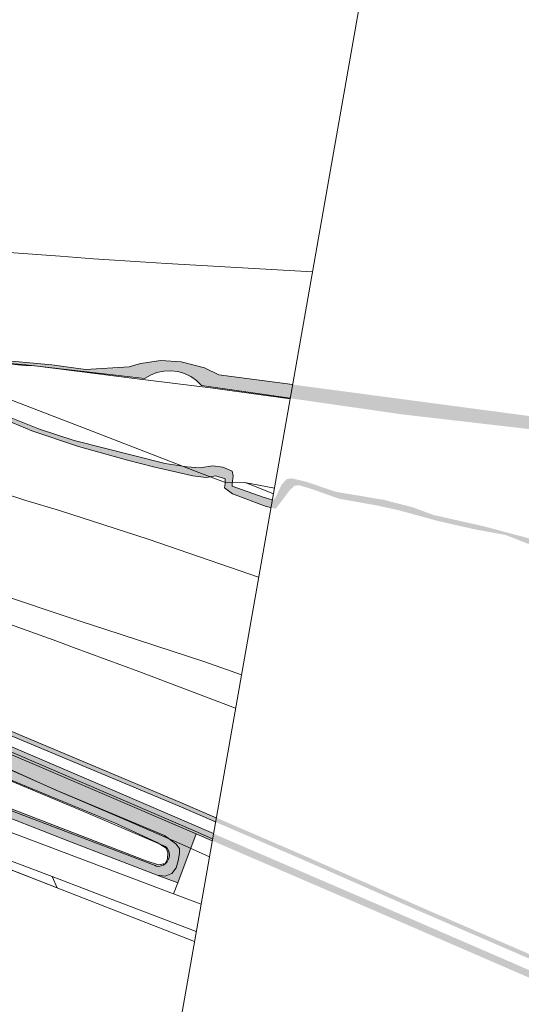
# Model space of a CAD drawing. Header units: metres. Extents: x 2514 to 227642, y 1683 to 852646.
# Tile 460 of 462: x 114198 to 114263, y 426415 to 426542. Entities that reach past the tile are written whole.
import ezdxf
from ezdxf.lldxf.tags import DXFTag

# ---------------------------------------------------------------- set-up
doc = ezdxf.new("R2010")
doc.units = ezdxf.units.M
for name, color, linetype, lineweight in [('B-WE-GR-GRAS-GV', 252, 'Continuous', 13), ('B-WE-GR-GRAS-V', 252, 'Continuous', 18), ('B-WE-GR-GROENVOORZIENING-GV', 252, 'Continuous', 18), ('B-WE-IE-TERREINAFSCHEIDING_KUNSTMATIG_MUUR-GV', 252, 'Continuous', 18), ('B-WE-IE-TERREINAFSCHEIDING_KUNSTMATIG_MUUR-V', 252, 'Continuous', 18), ('B-WE-KG-GRENS_PERCEEL-GV', 252, 'KG-PERCEEL', 18), ('B-WE-KW-KUNSTWERK_GELUIDSWERING_SCHERM-G', 252, 'Continuous', 18), ('B-WE-OG-TERREIN_CULTUURSCHEIDING-GV', 252, 'Continuous', 18), ('B-WE-OG-WATER-GV', 252, 'Continuous', 18), ('B-WE-OG-WATER_SLOOT-GV', 252, 'Continuous', 18), ('B-WE-OG-WATER_SLOOT-V', 252, 'Continuous', 18), ('B-WE-OG-WEG-GV', 252, 'Continuous', 18), ('B-WE-OG-WEG-V', 252, 'Continuous', 18), ('B-WE-VH-VERHARDING_ASFALT-GV', 252, 'Continuous', 18), ('B-WE-VH-VERHARDING_GESLOTEN-GV', 252, 'Continuous', 18)]:
    doc.layers.add(name, color=color, linetype=linetype, lineweight=lineweight)
doc.layers.add('X-XX-AL-HULPLIJN-G', color=6, linetype='Continuous', lineweight=18, plot=False)
doc.styles.get("Standard").update_dxf_attribs({"font": 'romans'})
tags = doc.linetypes.add('KG-PERCEEL', pattern='A,5.5,-2,["P",Standard,S=1.8,R=0,X=-0.5,Y=-0.9],-2,5.5,-2,[5,NLCS.SHX,S=0.75,R=0,X=0,Y=0],-2', length=19).pattern_tags.tags
tags[6] = DXFTag(74, 10)

msp = doc.modelspace()

# ---------------------------------------------------------------- hatches: boundary and pattern name
at = {"layer": 'B-WE-GR-GRAS-V'}
msp.add_hatch(color=256, dxfattribs=at).paths.add_polyline_path([(114074.431, 426482.346), (114072.202, 426484.255), (114071.718, 426485.444), (114071.696, 426486.419), (114071.848, 426487.486), (114072.498, 426488.571), (114073.525, 426489.041), (114075.026, 426489.494), (114076.224, 426489.421), (114079.865, 426488.5), (114093.505, 426483.892), (114109.891, 426478.228), (114125.652, 426472.625), (114136.951, 426468.364), (114155.762, 426461.269), (114164.263, 426457.882), (114170.396, 426455.688), (114183.263, 426450.589), (114193.211, 426446.336), (114202.809, 426442.118), (114216.52, 426436.348), (114217.959, 426435.304), (114218.436, 426434.692), (114218.459, 426434.093), (114218.298, 426433.088), (114218.01, 426432.162), (114217.441, 426431.46), (114216.587, 426431.082), (114215.543, 426431.249), (114218.223, 426430.237), (114220.619, 426436.58), (114220.618, 426436.58), (114207.261, 426442.334), (114190.402, 426449.53), (114186.92, 426450.968), (114173.789, 426456.075), (114157.148, 426462.368), (114137.947, 426469.603), (114116.19, 426477.721), (114099.768, 426483.683), (114080.352, 426490.525), (114071.655, 426493.49), (114068.746, 426484.103), (114074.437, 426482.339)])
at = {"layer": 'B-WE-IE-TERREINAFSCHEIDING_KUNSTMATIG_MUUR-V'}
msp.add_hatch(color=256, dxfattribs=at).paths.add_polyline_path([(114022.033, 426509.444), (114021.992, 426509.185), (114030.539, 426506.682), (114047.969, 426501.294), (114064.733, 426495.85), (114066.984, 426495.083), (114070.583, 426493.855), (114071.648, 426493.492), (114071.655, 426493.492), (114071.655, 426493.49), (114080.352, 426490.525), (114099.768, 426483.683), (114116.19, 426477.721), (114137.947, 426469.603), (114157.148, 426462.368), (114173.789, 426456.075), (114186.92, 426450.968), (114190.402, 426449.53), (114207.261, 426442.334), (114220.618, 426436.58), (114220.619, 426436.58), (114225.755, 426434.367), (114244.195, 426426.418), (114263.756, 426417.931), (114283.773, 426409.406), (114305.2, 426400.604), (114324.495, 426392.742), (114339.548, 426386.571), (114352.298, 426381.34), (114366.056, 426375.709), (114373.538, 426372.619), (114373.585, 426372.906), (114373.684, 426373.512), (114366.399, 426376.542), (114352.64, 426382.174), (114339.89, 426387.405), (114324.836, 426393.576), (114305.541, 426401.438), (114284.121, 426410.237), (114264.112, 426418.759), (114244.553, 426427.245), (114226.112, 426435.195), (114207.617, 426443.162), (114190.751, 426450.361), (114187.256, 426451.805), (114174.112, 426456.917), (114157.466, 426463.212), (114138.264, 426470.447), (114116.501, 426478.567), (114100.071, 426484.532), (114080.647, 426491.377), (114065.018, 426496.705), (114048.241, 426502.153), (114030.799, 426507.545), (114022.134, 426510.082)])
at = {"layer": 'B-WE-OG-WATER_SLOOT-V'}
for points in [[(114093.68, 426537.293), (114092.427, 426537.395), (114091.368, 426535.244), (114091.005, 426534.222), (114090.159, 426531.837), (114089.711, 426530.391), (114089.504, 426529.316), (114089.56, 426529.168), (114091.485, 426528.185), (114094.656, 426527.061), (114098.814, 426525.779), (114105.393, 426523.395), (114111.161, 426520.902), (114116.824, 426518.863), (114123.546, 426516.258), (114130.149, 426513.651), (114136.338, 426511.31), (114141.93, 426509.202), (114147.782, 426507.232), (114151.772, 426505.521), (114156.214, 426503.539), (114158.668, 426502.273), (114161.395, 426501.339), (114164.063, 426500.415), (114167.342, 426499.592), (114173.919, 426497.446), (114179.759, 426495.398), (114184.723, 426493.828), (114188.243, 426492.648), (114189.446, 426492.356), (114190.149, 426491.668), (114191.387, 426490.736), (114192.705, 426490.544), (114193.531, 426490.868), (114194.349, 426490.776), (114195.207, 426490.44), (114199.336, 426488.727), (114205.394, 426486.684), (114211.741, 426484.951), (114215.11, 426484.074), (114220.182, 426482.923), (114221.886, 426482.669), (114223.153, 426482.902), (114224.36, 426482.51), (114224.357, 426481.876), (114224.27, 426481.335), (114225.302, 426480.594), (114229.658, 426478.943), (114230.899, 426478.645), (114231.452, 426479.369), (114232.761, 426481.103), (114233.341, 426481.625), (114233.946, 426481.686), (114235.478, 426481.222), (114239.063, 426479.953), (114244.132, 426479.04), (114246.776, 426478.458), (114251.907, 426477.059), (114256.614, 426475.987), (114260.629, 426475.254), (114263.464, 426474.138), (114290.837, 426469.574), (114334.103, 426454.598), (114376.544, 426439.698), (114399.211, 426433.604), (114400.188, 426433.341), (114400.23, 426434.277), (114376.737, 426440.888), (114334.231, 426455.113), (114291.187, 426470.024), (114289.978, 426470.229), (114264.351, 426474.629), (114257.716, 426476.401), (114251.314, 426477.836), (114248.601, 426478.846), (114244.809, 426479.812), (114238.724, 426480.828), (114234.772, 426482.156), (114232.976, 426482.583), (114232.326, 426482.489), (114231.655, 426481.764), (114230.844, 426480.049), (114230.582, 426479.774), (114229.272, 426480.143), (114225.278, 426481.577), (114225.247, 426481.879), (114225.415, 426482.923), (114225.25, 426483.505), (114224.062, 426484.013), (114222.741, 426484.185), (114221.114, 426483.931), (114219.391, 426484.069), (114216.584, 426484.499), (114204.808, 426487.499), (114200.36, 426488.947), (114194.26, 426491.353), (114193.586, 426491.481), (114193.034, 426491.252), (114191.736, 426491.322), (114190.836, 426491.645), (114190.061, 426492.503), (114188.48, 426493.153), (114183.703, 426494.534), (114178.752, 426496.182), (114168.524, 426499.806), (114163.638, 426501.126), (114159.607, 426502.704), (114156.429, 426504.404), (114153.368, 426505.847), (114148.172, 426507.95), (114144.245, 426509.433), (114133.823, 426513.208), (114127.998, 426515.471), (114120.635, 426518.16), (114114.442, 426520.601), (114108.07, 426522.913), (114103.215, 426524.922), (114097.394, 426527.204), (114093.313, 426528.474), (114090.635, 426529.459), (114090.127, 426529.878), (114089.864, 426530.329), (114090.352, 426531.737), (114091.2, 426534.184), (114092.395, 426536.594), (114092.869, 426536.955), (114093.665, 426536.847), (114094.539, 426536.607), (114116.003, 426528.106), (114126.907, 426523.877), (114137.642, 426519.577), (114177.309, 426504.248), (114187.549, 426500.086), (114191.739, 426498.263), (114193.175, 426497.815), (114194.66, 426497.556), (114198.171, 426497.31), (114207.205, 426496.29), (114213.91, 426495.493), (114214.689, 426495.953), (114215.532, 426496.281), (114216.418, 426496.466), (114217.322, 426496.505), (114218.22, 426496.395), (114219.088, 426496.141), (114219.903, 426495.748), (114220.644, 426495.228), (114221.289, 426494.594), (114247.331, 426490.848), (114276.109, 426487.519), (114293.096, 426484.686), (114310.58, 426482.552), (114324.832, 426480.558), (114355.312, 426476.5), (114376.795, 426473.733), (114395.351, 426471.09), (114395.493, 426472.795), (114304.782, 426485.185), (114223.54, 426495.982), (114221.689, 426496.863), (114218.67, 426497.666), (114216.019, 426497.81), (114213.388, 426497.454), (114211.939, 426497.009), (114206.288, 426496.651), (114201.956, 426497.271), (114194.334, 426497.978), (114192.948, 426498.24), (114182.582, 426502.482), (114173.423, 426506.093), (114163.739, 426509.769), (114137.448, 426519.957), (114128.673, 426523.488), (114099.664, 426534.786), (114095.271, 426536.701)], [(114155.762, 426461.269), (114136.951, 426468.364), (114136.451, 426467), (114150.722, 426461.81), (114179.437, 426450.658), (114210.332, 426437.886), (114215.572, 426435.439), (114216.725, 426434.719), (114216.954, 426434.166), (114216.921, 426433.339), (114216.609, 426432.754), (114215.724, 426432.559), (114214.14, 426433.071), (114171.053, 426449.702), (114149.539, 426457.398), (114134.906, 426462.774), (114134.619, 426461.99), (114152.907, 426455.341), (114165.647, 426450.441), (114180.581, 426444.871), (114204.371, 426435.541), (114215.543, 426431.249), (114216.587, 426431.082), (114217.441, 426431.46), (114218.01, 426432.162), (114218.298, 426433.088), (114218.459, 426434.093), (114218.436, 426434.692), (114217.959, 426435.304), (114216.52, 426436.348), (114202.809, 426442.118), (114193.211, 426446.336), (114183.263, 426450.589), (114170.396, 426455.688), (114164.263, 426457.882)]]:
    msp.add_hatch(color=256, dxfattribs=at).paths.add_polyline_path(points)
at = {"layer": 'B-WE-OG-WEG-V'}
msp.add_hatch(color=256, dxfattribs=at).paths.add_polyline_path([(114374.184, 426376.563), (114356.166, 426383.679), (114337.02, 426391.173), (114320.4, 426397.608), (114293.385, 426408.23), (114279.086, 426414.292), (114264.334, 426420.745), (114249.999, 426426.952), (114234.365, 426433.844), (114218.506, 426440.692), (114195.07, 426450.501), (114174.57, 426458.59), (114147.041, 426469.096), (114123.42, 426478.122), (114087.892, 426491.557), (114064.91, 426499.628), (114041.015, 426507.686), (114022.665, 426513.456), (114022.578, 426512.903), (114040.924, 426507.134), (114064.82, 426499.076), (114087.801, 426491.005), (114123.329, 426477.57), (114146.951, 426468.544), (114174.48, 426458.038), (114194.979, 426449.95), (114218.416, 426440.14), (114234.274, 426433.292), (114249.908, 426426.4), (114264.244, 426420.193), (114278.996, 426413.74), (114293.295, 426407.678), (114320.31, 426397.056), (114336.929, 426390.621), (114356.076, 426383.127), (114374.093, 426376.011)])

# ---------------------------------------------------------------- linework, layer by layer
at = {"layer": 'B-WE-GR-GRAS-GV'}
msp.add_lwpolyline([(114193.211, 426446.336), (114202.809, 426442.118), (114216.52, 426436.348), (114217.959, 426435.304), (114218.436, 426434.692), (114218.459, 426434.093), (114218.298, 426433.088), (114218.01, 426432.162), (114217.441, 426431.46), (114216.587, 426431.082), (114215.543, 426431.249), (114218.223, 426430.237), (114220.619, 426436.58), (114220.618, 426436.58), (114207.261, 426442.334), (114190.402, 426449.53)], dxfattribs=at)
at = {"layer": 'B-WE-GR-GROENVOORZIENING-GV'}
for points in [[(114067.125, 426524.837), (114079.333, 426520.578), (114097.663, 426514.047), (114116.372, 426507.535), (114133.439, 426501.663), (114153.367, 426494.836), (114168.879, 426489.531), (114184.712, 426484.253), (114198.558, 426479.692), (114202.937, 426478.433), (114214.399, 426474.71), (114227.533, 426470.164), (114228.694, 426469.783)], [(114054.663, 426515.13), (114077.611, 426507.224), (114102.421, 426498.067), (114122.141, 426490.559), (114154.359, 426478.746), (114166.742, 426474.334), (114175.935, 426471.06), (114191.483, 426465.491), (114202.583, 426461.489), (114204.752, 426460.694), (114213.185, 426457.606), (114225.712, 426452.85)], [(114226.473, 426457.168), (114221.729, 426458.857), (114208.796, 426463.054), (114205.728, 426464.073), (114194.241, 426467.888), (114178.501, 426473.131), (114167.611, 426476.737), (114161.725, 426478.686), (114158.168, 426479.829), (114151.845, 426481.954), (114136.425, 426487.582), (114124.698, 426492.03), (114124.666, 426492.042), (114124.492, 426491.595), (114116.773, 426494.523), (114097.115, 426501.922), (114079.871, 426508.298), (114066.001, 426513.201)], [(114223.117, 426438.11), (114218.416, 426440.14), (114194.979, 426449.95), (114174.48, 426458.038), (114146.951, 426468.544), (114123.329, 426477.57), (114087.801, 426491.005), (114064.82, 426499.076)], [(114065.018, 426496.705), (114080.647, 426491.377), (114100.071, 426484.532), (114116.501, 426478.567), (114138.264, 426470.447), (114157.466, 426463.212), (114174.112, 426456.917), (114187.256, 426451.805), (114190.751, 426450.361), (114207.617, 426443.162), (114222.851, 426436.6)], [(114230.281, 426478.794), (114229.658, 426478.943), (114225.302, 426480.594), (114224.27, 426481.335), (114224.357, 426481.876), (114224.36, 426482.51), (114223.153, 426482.902), (114221.886, 426482.669), (114220.182, 426482.923), (114215.11, 426484.074), (114211.741, 426484.951), (114205.394, 426486.684), (114199.336, 426488.727), (114195.207, 426490.44)]]:
    msp.add_lwpolyline(points, dxfattribs=at)
at = {"layer": 'B-WE-IE-TERREINAFSCHEIDING_KUNSTMATIG_MUUR-GV'}
for points in [[(114222.851, 426436.6), (114207.617, 426443.162), (114190.751, 426450.361), (114187.256, 426451.805), (114174.112, 426456.917), (114157.466, 426463.212), (114138.264, 426470.447), (114116.501, 426478.567), (114100.071, 426484.532), (114080.647, 426491.377), (114065.018, 426496.705)], [(114066.984, 426495.083), (114070.583, 426493.855), (114071.648, 426493.492), (114071.655, 426493.492), (114071.655, 426493.49), (114080.352, 426490.525), (114099.768, 426483.683), (114116.19, 426477.721), (114137.947, 426469.603), (114157.148, 426462.368), (114173.789, 426456.075), (114186.92, 426450.968), (114190.402, 426449.53), (114207.261, 426442.334), (114220.618, 426436.58), (114220.619, 426436.58), (114222.69, 426435.688)]]:
    msp.add_lwpolyline(points, dxfattribs=at)
at = {"layer": 'B-WE-KG-GRENS_PERCEEL-GV', "ltscale": 0.2}
for points in [[(114093.138, 426537.026), (114092.872, 426537.038), (114092.612, 426536.986), (114092.372, 426536.873), (114092.166, 426536.705), (114092.007, 426536.493), (114090.385, 426532.097), (114098.148, 426529.584), (114107.621, 426526.921), (114117.179, 426523.43), (114137.167, 426515.666), (114160.487, 426506.656), (114183.817, 426497.671), (114184.063, 426497.576), (114184.84, 426497.276), (114207.145, 426488.681), (114220.956, 426483.352), (114224.278, 426482.07), (114226.909, 426482.045)], [(114093.138, 426537.026), (114093.392, 426536.95), (114140.993, 426518.484), (114188.594, 426499.971), (114189.745, 426499.388), (114190.927, 426498.87), (114192.136, 426498.417), (114193.368, 426498.032), (114194.619, 426497.716), (114195.885, 426497.469), (114197.164, 426497.292), (114198.45, 426497.187), (114199.74, 426497.152), (114212.626, 426495.511), (114222.479, 426494.291), (114232.76, 426492.877)], [(114222.326, 426433.617), (114218.802, 426435.186), (114210.565, 426438.786), (114202.29, 426442.326), (114194.056, 426446.007), (114185.829, 426449.629), (114177.576, 426453.18), (114169.105, 426456.676), (114160.774, 426460.057), (114152.423, 426463.381), (114144.051, 426466.636), (114135.63, 426469.715), (114127.143, 426472.688), (114118.601, 426475.71), (114110.133, 426478.747), (114101.652, 426481.724), (114093.146, 426484.634), (114085.57, 426487.178), (114078.86, 426489.392), (114076.024, 426490.366), (114073.19, 426491.335), (114067.511, 426493.251), (114062.773, 426494.828)], [(114152.742, 426461.076), (114163.461, 426456.893), (114174.153, 426452.641), (114184.817, 426448.321), (114195.453, 426443.931), (114206.061, 426439.472), (114216.639, 426434.945), (114216.852, 426434.713), (114217.011, 426434.441), (114217.109, 426434.142), (114217.141, 426433.829), (114217.106, 426433.516), (114217.005, 426433.218), (114216.843, 426432.948), (114216.628, 426432.718), (114216.369, 426432.539), (114216.078, 426432.419), (114215.768, 426432.364), (114215.453, 426432.376), (114215.293, 426432.476), (114161.213, 426453.035), (114074.849, 426483.099), (114074.496, 426483.395), (114074.193, 426483.742)], [(114230.726, 426481.321), (114226.909, 426482.045), (114227.291, 426481.892), (114230.592, 426480.565)], [(114153.802, 426446.784), (114157.392, 426447.221), (114220.395, 426422.653)]]:
    msp.add_lwpolyline(points, dxfattribs=at)
at = {"layer": 'B-WE-KW-KUNSTWERK_GELUIDSWERING_SCHERM-G'}
msp.add_lwpolyline([(114022.033, 426509.444), (114029.208, 426507.354), (114040.651, 426503.892), (114057.767, 426498.448), (114073.881, 426493.066), (114095.268, 426485.569), (114110.404, 426480.146), (114130.6, 426472.641), (114151.568, 426464.755), (114169.22, 426458.075), (114178.084, 426454.729), (114188.007, 426450.816), (114197.148, 426446.97), (114220.486, 426436.918), (114222.736, 426435.948)], dxfattribs=at)
at = {"layer": 'B-WE-OG-TERREIN_CULTUURSCHEIDING-GV'}
for points in [[(114235.652, 426509.301), (114216.793, 426510.364), (114214.082, 426510.543), (114207.325, 426510.988), (114203.033, 426511.338), (114196.4, 426511.804)], [(114194.334, 426497.978), (114201.956, 426497.271), (114206.288, 426496.651), (114211.939, 426497.009), (114213.388, 426497.454), (114216.019, 426497.81), (114218.67, 426497.666), (114221.689, 426496.863), (114223.54, 426495.982), (114233.084, 426494.714)]]:
    msp.add_lwpolyline(points, dxfattribs=at)
for points in [[(114152.907, 426455.341), (114134.619, 426461.99), (114133.934, 426460.119), (114143.777, 426456.574), (114152.563, 426453.24), (114177.706, 426443.931), (114217.691, 426428.829), (114218.223, 426430.237), (114215.543, 426431.249), (114204.371, 426435.541), (114180.581, 426444.871), (114165.647, 426450.441)], [(114162.327, 426445.814), (114132.689, 426456.716), (114131.886, 426456.289), (114131.143, 426455.615), (114130.556, 426454.797), (114126.443, 426443.993), (114125.385, 426441.056), (114125.882, 426440.829), (114127.545, 426443.914), (114131.797, 426454.66), (114132.838, 426454.947), (114141.587, 426451.498), (114172.68, 426440.299), (114181.064, 426437.267), (114188.39, 426434.505), (114190.084, 426433.858), (114195.45, 426432.375), (114202.611, 426429.586), (114202, 426431.043), (114187.173, 426436.631), (114172.744, 426441.882)]]:
    msp.add_lwpolyline(points, close=True, dxfattribs=at)
at = {"layer": 'B-WE-OG-WATER-GV'}
for points in [[(114232.772, 426492.942), (114221.289, 426494.594), (114220.644, 426495.228), (114219.903, 426495.748), (114219.088, 426496.141), (114218.22, 426496.395), (114217.322, 426496.505), (114216.418, 426496.466), (114215.532, 426496.281), (114214.689, 426495.953), (114213.91, 426495.493), (114207.205, 426496.29), (114198.171, 426497.31), (114194.66, 426497.556)], [(114194.26, 426491.353), (114200.36, 426488.947), (114204.808, 426487.499), (114216.584, 426484.499), (114219.391, 426484.069), (114221.114, 426483.931), (114222.741, 426484.185), (114224.062, 426484.013), (114225.25, 426483.505), (114225.415, 426482.923), (114225.247, 426481.879), (114225.278, 426481.577), (114229.272, 426480.143), (114230.459, 426479.809)]]:
    msp.add_lwpolyline(points, dxfattribs=at)
msp.add_lwpolyline([(114150.722, 426461.81), (114136.451, 426467), (114134.906, 426462.774), (114149.539, 426457.398), (114171.053, 426449.702), (114214.14, 426433.071), (114215.724, 426432.559), (114216.609, 426432.754), (114216.921, 426433.339), (114216.954, 426434.166), (114216.725, 426434.719), (114215.572, 426435.439), (114210.332, 426437.886), (114179.437, 426450.658)], close=True, dxfattribs=at)
at = {"layer": 'B-WE-OG-WATER_SLOOT-GV'}
for points in [[(114233.084, 426494.714), (114223.54, 426495.982), (114221.689, 426496.863), (114218.67, 426497.666), (114216.019, 426497.81), (114213.388, 426497.454), (114211.939, 426497.009), (114206.288, 426496.651), (114201.956, 426497.271), (114194.334, 426497.978)], [(114194.66, 426497.556), (114198.171, 426497.31), (114207.205, 426496.29), (114213.91, 426495.493), (114214.689, 426495.953), (114215.532, 426496.281), (114216.418, 426496.466), (114217.322, 426496.505), (114218.22, 426496.395), (114219.088, 426496.141), (114219.903, 426495.748), (114220.644, 426495.228), (114221.289, 426494.594), (114232.772, 426492.942)], [(114230.459, 426479.809), (114229.272, 426480.143), (114225.278, 426481.577), (114225.247, 426481.879), (114225.415, 426482.923), (114225.25, 426483.505), (114224.062, 426484.013), (114222.741, 426484.185), (114221.114, 426483.931), (114219.391, 426484.069), (114216.584, 426484.499), (114204.808, 426487.499), (114200.36, 426488.947), (114194.26, 426491.353)], [(114195.207, 426490.44), (114199.336, 426488.727), (114205.394, 426486.684), (114211.741, 426484.951), (114215.11, 426484.074), (114220.182, 426482.923), (114221.886, 426482.669), (114223.153, 426482.902), (114224.36, 426482.51), (114224.357, 426481.876), (114224.27, 426481.335), (114225.302, 426480.594), (114229.658, 426478.943), (114230.281, 426478.794)], [(114179.437, 426450.658), (114210.332, 426437.886), (114215.572, 426435.439), (114216.725, 426434.719), (114216.954, 426434.166), (114216.921, 426433.339), (114216.609, 426432.754), (114215.724, 426432.559), (114214.14, 426433.071), (114171.053, 426449.702)], [(114180.581, 426444.871), (114204.371, 426435.541), (114215.543, 426431.249), (114216.587, 426431.082), (114217.441, 426431.46), (114218.01, 426432.162), (114218.298, 426433.088), (114218.459, 426434.093), (114218.436, 426434.692), (114217.959, 426435.304), (114216.52, 426436.348), (114202.809, 426442.118), (114193.211, 426446.336)]]:
    msp.add_lwpolyline(points, dxfattribs=at)
at = {"layer": 'B-WE-OG-WEG-GV'}
msp.add_lwpolyline([(114223.214, 426438.659), (114218.506, 426440.692), (114195.07, 426450.501), (114174.57, 426458.59), (114147.041, 426469.096), (114123.42, 426478.122), (114087.892, 426491.557), (114064.91, 426499.628), (114041.015, 426507.686), (114022.665, 426513.456), (114022.578, 426512.903), (114040.924, 426507.134), (114064.82, 426499.076), (114087.801, 426491.005), (114123.329, 426477.57), (114146.951, 426468.544), (114174.48, 426458.038), (114194.979, 426449.95), (114218.416, 426440.14), (114223.117, 426438.11)], dxfattribs=at)
at = {"layer": 'B-WE-VH-VERHARDING_ASFALT-GV'}
msp.add_lwpolyline([(114221.246, 426427.486), (114217.691, 426428.829), (114177.706, 426443.931), (114152.563, 426453.24), (114143.777, 426456.574), (114133.934, 426460.119), (114132.689, 426456.716), (114162.327, 426445.814), (114172.744, 426441.882), (114187.173, 426436.631), (114202, 426431.043), (114206.941, 426429.157), (114208.509, 426428.559), (114220.625, 426423.956)], dxfattribs=at)
at = {"layer": 'B-WE-VH-VERHARDING_GESLOTEN-GV'}
for points in [[(114228.694, 426469.783), (114227.533, 426470.164), (114214.399, 426474.71), (114202.937, 426478.433), (114198.558, 426479.692), (114184.712, 426484.253), (114168.879, 426489.531), (114153.367, 426494.836), (114133.439, 426501.663), (114116.372, 426507.535), (114097.663, 426514.047), (114079.333, 426520.578), (114067.125, 426524.837)], [(114225.712, 426452.85), (114213.185, 426457.606), (114204.752, 426460.694), (114202.583, 426461.489), (114191.483, 426465.491), (114175.935, 426471.06), (114166.742, 426474.334), (114154.359, 426478.746), (114122.141, 426490.559), (114102.421, 426498.067), (114077.611, 426507.224), (114054.663, 426515.13)], [(114066.079, 426513.684), (114079.949, 426508.781), (114097.193, 426502.405), (114116.851, 426495.007), (114124.666, 426492.042), (114124.698, 426492.03), (114136.425, 426487.582), (114151.845, 426481.954), (114158.168, 426479.829), (114161.725, 426478.686), (114167.611, 426476.737), (114178.501, 426473.131), (114194.241, 426467.888), (114205.728, 426464.073), (114208.796, 426463.054), (114221.729, 426458.857), (114226.473, 426457.168)], [(114064.91, 426499.628), (114087.892, 426491.557), (114123.42, 426478.122), (114147.041, 426469.096), (114174.57, 426458.59), (114195.07, 426450.501), (114218.506, 426440.692), (114223.214, 426438.659)]]:
    msp.add_lwpolyline(points, dxfattribs=at)
at = {"layer": 'X-XX-AL-HULPLIJN-G', "ltscale": 0.2}
msp.add_lwpolyline([(113439.145, 426693.745), (114243.2, 426552.164), (114148.744, 426015.734), (113344.689, 426157.314)], close=True, dxfattribs=at)

doc.saveas('drawing.dxf')
